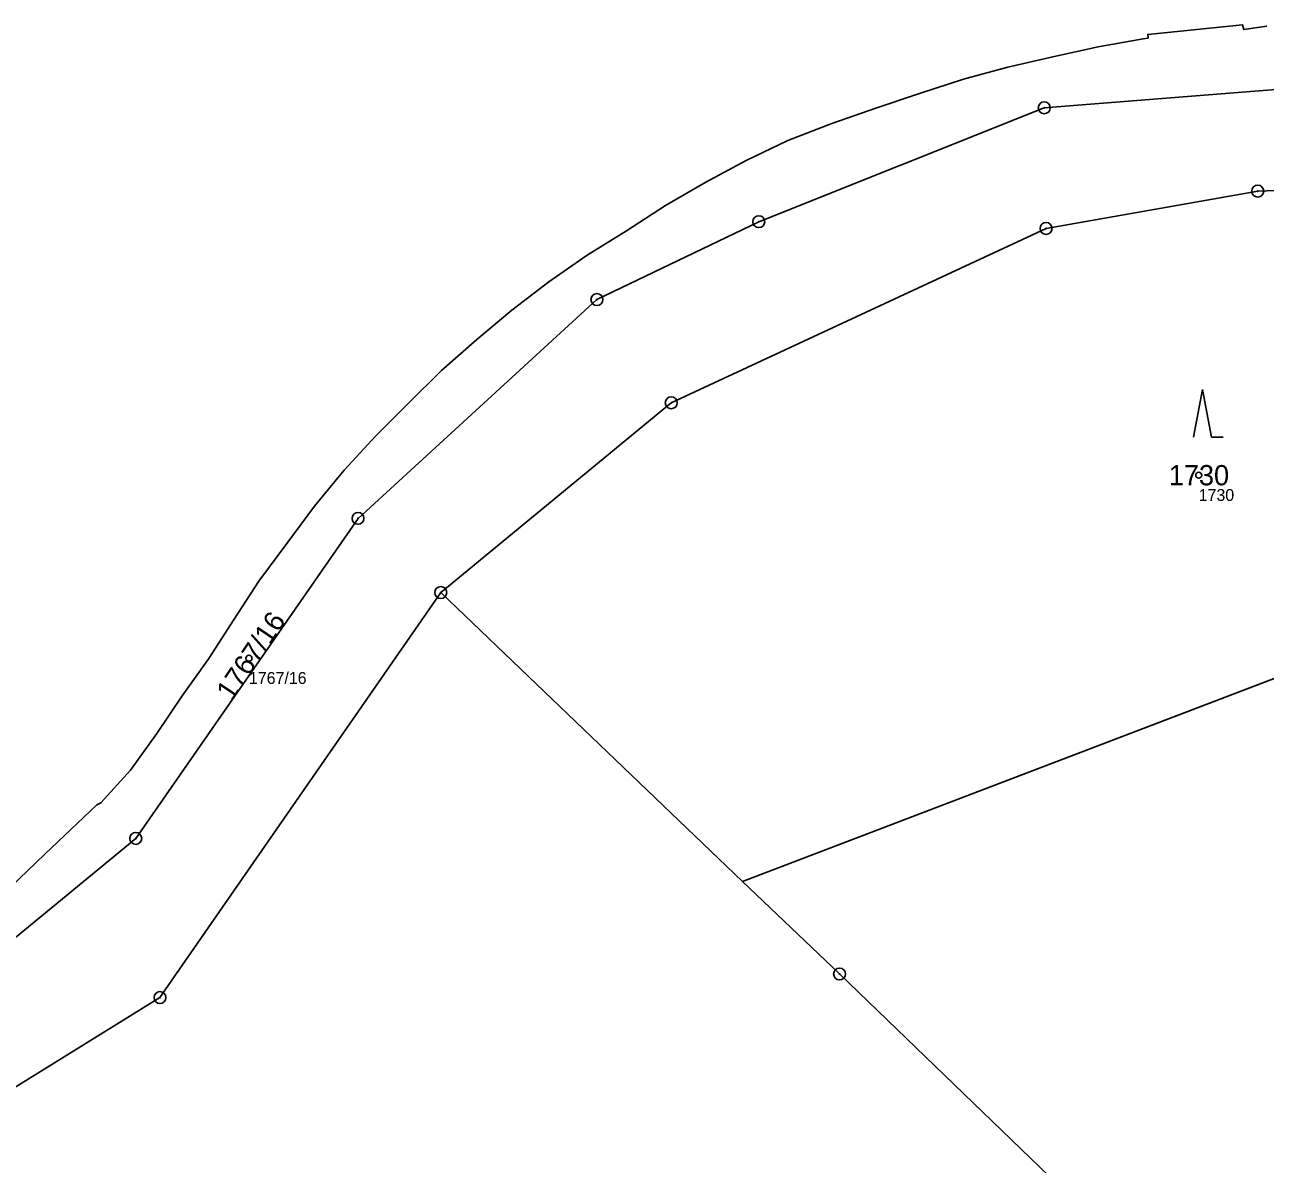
# Model space of a CAD drawing. Extents: x -751550 to -746116, y -1055108 to -1050700.
# Drawn here: x -750189.1 to -750085.1, y -1054290.3 to -1054194.8 of the extents above; entities that cross this region are included whole.
import ezdxf

# ---------------------------------------------------------------- set-up
doc = ezdxf.new("R2010")
doc.units = 0
for name, color, linetype in [('Definiční body', 7, 'Continuous'), ('Hranice parcel', 7, 'Continuous'), ('Parcelní čísla', 7, 'Continuous'), ('Polygon parcely', 7, 'Continuous'), ('Značky bodu BP', 7, 'Continuous'), ('Značky kultur', 7, 'Continuous')]:
    doc.layers.add(name, color=color, linetype=linetype)

msp = doc.modelspace()

# ---------------------------------------------------------------- linework, layer by layer
at = {"layer": 'Definiční body'}
for centre in [(-750090.66, -1054232.53), (-750170.31, -1054247.88)]:
    msp.add_circle(centre, 0.25, dxfattribs=at)
at = {"layer": 'Hranice parcel'}
for p, q in [((-750128.91, -1054266.59), (-750036.98, -1054231.49)), ((-750154.22, -1054242.37), (-750128.91, -1054266.59))]:
    msp.add_line(p, q, dxfattribs=at)
for points in [[(-750190.31, -1054267.09), (-750187.42, -1054264.3), (-750183.07, -1054260.18), (-750182.72, -1054260), (-750180.23, -1054257.27), (-750178.03, -1054254.18), (-750175.91, -1054251.04), (-750173.67, -1054247.89), (-750171.56, -1054244.6), (-750169.49, -1054241.42), (-750167.14, -1054238.27), (-750164.82, -1054235.13), (-750162.33, -1054232.12), (-750159.66, -1054229.22), (-750156.96, -1054226.51), (-750154.15, -1054223.75), (-750151.21, -1054221.14), (-750148.26, -1054218.68), (-750145.15, -1054216.31), (-750141.94, -1054214.07), (-750138.66, -1054212.03), (-750135.38, -1054209.9), (-750131.99, -1054207.95), (-750128.61, -1054206.14), (-750125.12, -1054204.45), (-750121.43, -1054203.04), (-750117.74, -1054201.74), (-750114.08, -1054200.51), (-750110.39, -1054199.32), (-750106.67, -1054198.32), (-750102.9, -1054197.44), (-750099.1, -1054196.6), (-750095.31, -1054195.93), (-750094.91, -1054195.87), (-750094.94, -1054195.56), (-750086.98, -1054194.76), (-750086.87, -1054195.16), (-750084.96, -1054194.87)], [(-750050.5, -1054200.64), (-750063.34, -1054198.53), (-750103.61, -1054201.72), (-750127.55, -1054211.27), (-750141.13, -1054217.8), (-750161.16, -1054236.15), (-750179.8, -1054262.99), (-750198.44, -1054278.32), (-750245.96, -1054292.88), (-750255.81, -1054294.11)], [(-750035.66, -1054215.54), (-750039.5, -1054213.43), (-750063.03, -1054207.88), (-750085.71, -1054208.71), (-750103.46, -1054211.84), (-750134.89, -1054226.46), (-750154.22, -1054242.37)], [(-750492.31, -1054313.68), (-750478.7, -1054319.49), (-750460.39, -1054329.54), (-750446.13, -1054332.7), (-750436.07, -1054329.29), (-750414.64, -1054315.18), (-750394.13, -1054303.69), (-750374.5, -1054301.56), (-750346.87, -1054303.47), (-750308.48, -1054310.33), (-750243.46, -1054301.57), (-750193.86, -1054286.28), (-750177.77, -1054276.34), (-750154.22, -1054242.37)], [(-750128.91, -1054266.59), (-750120.78, -1054274.36), (-750100.77, -1054293.66), (-750094.21, -1054338.73)]]:
    msp.add_lwpolyline(points, dxfattribs=at)
at = {"layer": 'Polygon parcely'}
for points in [[(-750084.96, -1054194.87), (-750086.87, -1054195.16), (-750086.98, -1054194.76), (-750094.94, -1054195.56), (-750094.91, -1054195.87), (-750095.31, -1054195.93), (-750099.1, -1054196.6), (-750102.9, -1054197.44), (-750106.67, -1054198.32), (-750110.39, -1054199.32), (-750114.08, -1054200.51), (-750117.74, -1054201.74), (-750121.43, -1054203.04), (-750125.12, -1054204.45), (-750128.61, -1054206.14), (-750131.99, -1054207.95), (-750135.38, -1054209.9), (-750138.66, -1054212.03), (-750141.94, -1054214.07), (-750145.15, -1054216.31), (-750148.26, -1054218.68), (-750151.21, -1054221.14), (-750154.15, -1054223.75), (-750156.96, -1054226.51), (-750159.66, -1054229.22), (-750162.33, -1054232.12), (-750164.82, -1054235.13), (-750167.14, -1054238.27), (-750169.49, -1054241.42), (-750171.56, -1054244.6), (-750173.67, -1054247.89), (-750175.91, -1054251.04), (-750178.03, -1054254.18), (-750180.23, -1054257.27), (-750182.72, -1054260), (-750183.07, -1054260.18), (-750187.42, -1054264.3), (-750190.31, -1054267.09)], [(-750138.66, -1054212.03), (-750135.38, -1054209.9), (-750131.99, -1054207.95), (-750128.61, -1054206.14), (-750125.12, -1054204.45), (-750121.43, -1054203.04), (-750117.74, -1054201.74), (-750114.08, -1054200.51), (-750110.39, -1054199.32), (-750106.67, -1054198.32), (-750102.9, -1054197.44), (-750099.1, -1054196.6), (-750095.31, -1054195.93), (-750094.91, -1054195.87), (-750094.94, -1054195.56), (-750086.98, -1054194.76), (-750086.87, -1054195.16), (-750084.96, -1054194.87)], [(-749888.64, -1054283.44), (-749908.77, -1054287.72), (-749924.75, -1054288.72), (-749946.82, -1054277.73), (-749973.5, -1054241.29), (-749992.48, -1054227.33), (-750013.97, -1054215.16), (-750036.98, -1054205.54), (-750050.5, -1054200.64), (-750063.34, -1054198.53), (-750103.61, -1054201.72), (-750127.55, -1054211.27), (-750141.13, -1054217.8), (-750161.16, -1054236.15), (-750179.8, -1054262.99), (-750198.44, -1054278.32)], [(-750198.44, -1054278.32), (-750179.8, -1054262.99), (-750161.16, -1054236.15), (-750141.13, -1054217.8), (-750127.55, -1054211.27), (-750103.61, -1054201.72), (-750063.34, -1054198.53)], [(-750193.86, -1054286.28), (-750177.77, -1054276.34), (-750154.22, -1054242.37), (-750134.89, -1054226.46), (-750103.46, -1054211.84), (-750085.71, -1054208.71), (-750063.03, -1054207.88), (-750039.5, -1054213.43), (-750035.66, -1054215.54)], [(-750190.31, -1054267.09), (-750187.42, -1054264.3), (-750183.07, -1054260.18), (-750182.72, -1054260), (-750180.23, -1054257.27), (-750178.03, -1054254.18), (-750175.91, -1054251.04), (-750173.67, -1054247.89), (-750171.56, -1054244.6), (-750169.49, -1054241.42), (-750167.14, -1054238.27), (-750164.82, -1054235.13), (-750162.33, -1054232.12), (-750159.66, -1054229.22), (-750156.96, -1054226.51), (-750154.15, -1054223.75), (-750151.21, -1054221.14), (-750148.26, -1054218.68), (-750145.15, -1054216.31), (-750141.94, -1054214.07), (-750138.66, -1054212.03)], [(-750210.35, -1054617.69), (-750149.02, -1054625.49), (-750088.93, -1054628.2), (-750079.77, -1054625.61), (-750075.47, -1054620.43), (-750079, -1054620.25), (-750073.42, -1054574.78), (-750077.48, -1054557.93), (-750061.47, -1054491.19), (-750063.01, -1054462.93), (-750063.75, -1054451.86), (-750075.32, -1054422.73), (-750085.55, -1054379.67), (-750094.21, -1054338.73), (-750100.77, -1054293.66), (-750120.78, -1054274.36), (-750128.91, -1054266.59), (-750154.22, -1054242.37), (-750177.77, -1054276.34), (-750193.86, -1054286.28)]]:
    msp.add_lwpolyline(points, dxfattribs=at)
for points in [[(-750103.46, -1054211.84), (-750134.89, -1054226.46), (-750154.22, -1054242.37), (-750128.91, -1054266.59), (-750036.98, -1054231.49), (-750035.66, -1054215.54), (-750039.5, -1054213.43), (-750063.03, -1054207.88), (-750085.71, -1054208.71)], [(-750100.77, -1054293.66), (-750094.21, -1054338.73), (-750044.26, -1054334.71), (-750042.92, -1054322.42), (-750040.57, -1054293.58), (-750040.36, -1054272.14), (-750039.94, -1054266.99), (-750036.98, -1054231.49), (-750128.91, -1054266.59), (-750120.78, -1054274.36)]]:
    msp.add_lwpolyline(points, close=True, dxfattribs=at)
at = {"layer": 'Značky bodu BP'}
for centre, radius in [((-750103.61, -1054201.72), 0.5), ((-750103.61, -1054201.72), 0.0303), ((-750085.71, -1054208.71), 0.5), ((-750085.71, -1054208.71), 0.0303), ((-750127.55, -1054211.27), 0.5), ((-750127.55, -1054211.27), 0.0303), ((-750103.46, -1054211.84), 0.5), ((-750103.46, -1054211.84), 0.0303), ((-750141.13, -1054217.8), 0.5), ((-750141.13, -1054217.8), 0.0303), ((-750134.89, -1054226.46), 0.5), ((-750134.89, -1054226.46), 0.0303), ((-750161.16, -1054236.15), 0.5), ((-750161.16, -1054236.15), 0.0303), ((-750154.22, -1054242.37), 0.5), ((-750154.22, -1054242.37), 0.0303), ((-750179.8, -1054262.99), 0.5), ((-750179.8, -1054262.99), 0.0303), ((-750120.78, -1054274.36), 0.5), ((-750120.78, -1054274.36), 0.0303), ((-750177.77, -1054276.34), 0.5), ((-750177.77, -1054276.34), 0.0303)]:
    msp.add_circle(centre, radius, dxfattribs=at)
at = {"layer": 'Značky kultur'}
for p, q in [((-750090.35, -1054225.35), (-750091.1, -1054229.35)), ((-750089.6, -1054229.35), (-750090.35, -1054225.35)), ((-750089.6, -1054229.35), (-750088.6, -1054229.35))]:
    msp.add_line(p, q, dxfattribs=at)

# ---------------------------------------------------------------- texts
at = {"layer": 'Definiční body'}
for s, p in [('1730', (-750090.66, -1054234.69)), ('1767/16', (-750170.31, -1054250.04))]:
    msp.add_text(s, height=1, dxfattribs=at).set_placement(p)
at = {"layer": 'Parcelní čísla'}
msp.add_text('1730', height=1.7, dxfattribs=at).set_placement((-750093.17, -1054233.38))
msp.add_text('1767/16', height=1.7, rotation=56, dxfattribs=at).set_placement((-750171.75, -1054251.54))

doc.saveas('drawing.dxf')
